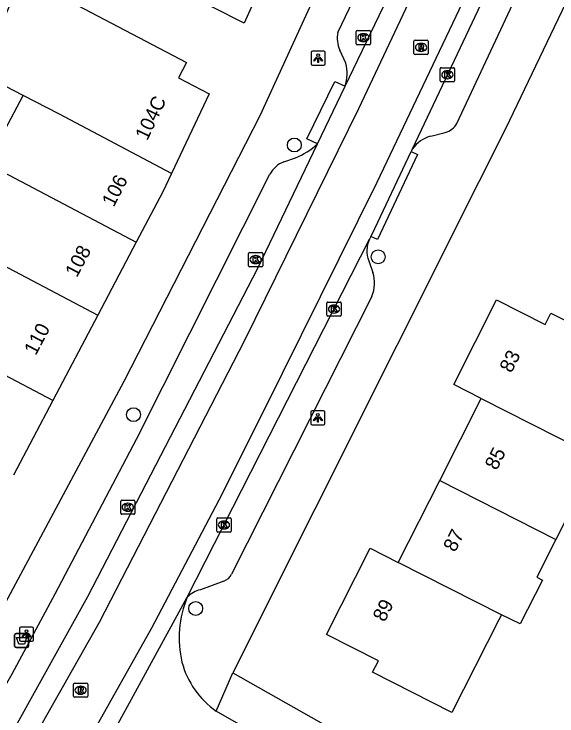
# Model space of a CAD drawing. Extents: x 160356 to 161355, y 381727 to 382845.
# Drawn here: x 160820.98 to 160859.27, y 382258.45 to 382307.98 of the extents above; entities that cross this region are included whole.
import ezdxf

# ---------------------------------------------------------------- set-up
doc = ezdxf.new("R2010")
doc.units = 0
for name, color, linetype in [('IMGEO_Afvalbak', 7, 'Continuous'), ('IMGEO_Boom', 7, 'Continuous'), ('IMGEO_Kolk', 7, 'Continuous'), ('IMGEO_Lichtpunt', 7, 'Continuous'), ('IMGEO_Pand', 7, 'Continuous'), ('IMGEO_Pand_nummerreeks', 7, 'Continuous'), ('IMGEO_Rijbaan_lokaal_gesloten', 7, 'Continuous'), ('IMGEO_Rijbaan_lokaal_open', 7, 'Continuous'), ('IMGEO_Rioolput', 7, 'Continuous'), ('IMGEO_Voetpad_open', 7, 'Continuous')]:
    doc.layers.add(name, color=color, linetype=linetype)

msp = doc.modelspace()

# ---------------------------------------------------------------- linework, layer by layer
at = {"layer": 'IMGEO_Afvalbak'}
for p, q in [((160821.016, 382263.378), (160821.016, 382264.178)), ((160821.016, 382264.178), (160821.016, 382263.378)), ((160821.116, 382264.278), (160821.906, 382264.278)), ((160821.906, 382264.278), (160821.116, 382264.278)), ((160822.006, 382264.178), (160822.006, 382263.378)), ((160822.006, 382263.378), (160822.006, 382264.178)), ((160821.906, 382263.278), (160821.116, 382263.278)), ((160821.116, 382263.278), (160821.906, 382263.278))]:
    msp.add_line(p, q, dxfattribs=at)
msp.add_lwpolyline([(160821.159, 382263.992), (160821.863, 382263.992), (160821.714, 382263.522), (160821.308, 382263.522), (160821.159, 382263.992)], dxfattribs=at)
for centre, start, end in [((160821.116, 382264.178), 90, 180), ((160821.116, 382264.178), 90, 180), ((160821.906, 382264.178), 0, 90), ((160821.906, 382264.178), 360, 90), ((160821.116, 382263.378), 180, 270), ((160821.116, 382263.378), 180, 270), ((160821.906, 382263.378), 270, 0), ((160821.906, 382263.378), 270, 0)]:
    msp.add_arc(centre, 0.1, start, end, dxfattribs=at)
at = {"layer": 'IMGEO_Boom'}
for centre in [(160840.747, 382298.734), (160846.657, 382290.844), (160829.401, 382279.709), (160833.788, 382266.036)]:
    msp.add_circle(centre, 0.489, dxfattribs=at)
at = {"layer": 'IMGEO_Kolk'}
for p, q in [((160845.118, 382305.883), (160845.118, 382306.735)), ((160845.193, 382306.809), (160846.045, 382306.809)), ((160845.606, 382306.589), (160845.631, 382306.589)), ((160846.119, 382306.735), (160846.119, 382305.883)), ((160846.045, 382305.809), (160845.193, 382305.809)), ((160845.629, 382306.029), (160845.604, 382306.029)), ((160851.042, 382303.265), (160851.042, 382304.117)), ((160851.117, 382304.191), (160851.969, 382304.191)), ((160852.043, 382304.117), (160852.043, 382303.265)), ((160851.53, 382303.971), (160851.555, 382303.971)), ((160851.969, 382303.191), (160851.117, 382303.191)), ((160851.553, 382303.411), (160851.528, 382303.411)), ((160837.516, 382290.223), (160837.516, 382291.075)), ((160837.591, 382291.149), (160838.443, 382291.149)), ((160838.004, 382290.929), (160838.029, 382290.929)), ((160838.517, 382291.075), (160838.517, 382290.223)), ((160838.027, 382290.369), (160838.002, 382290.369)), ((160838.443, 382290.149), (160837.591, 382290.149)), ((160843.045, 382286.733), (160843.045, 382287.585)), ((160843.12, 382287.659), (160843.972, 382287.659)), ((160843.533, 382287.439), (160843.558, 382287.439)), ((160844.046, 382287.585), (160844.046, 382286.733)), ((160843.556, 382286.879), (160843.531, 382286.879)), ((160843.972, 382286.659), (160843.12, 382286.659)), ((160828.498, 382272.754), (160828.498, 382273.606)), ((160828.573, 382273.68), (160829.425, 382273.68)), ((160828.986, 382273.46), (160829.011, 382273.46)), ((160829.499, 382273.606), (160829.499, 382272.754)), ((160829.425, 382272.68), (160828.573, 382272.68)), ((160829.009, 382272.9), (160828.984, 382272.9)), ((160835.358, 382272.428), (160836.21, 382272.428)), ((160835.283, 382271.502), (160835.283, 382272.354)), ((160835.771, 382272.208), (160835.796, 382272.208)), ((160836.284, 382272.354), (160836.284, 382271.502)), ((160836.21, 382271.428), (160835.358, 382271.428)), ((160835.794, 382271.648), (160835.769, 382271.648))]:
    msp.add_line(p, q, dxfattribs=at)
for points in [[(160845.118, 382305.883), (160845.118, 382306.735)], [(160845.193, 382306.809), (160846.045, 382306.809)], [(160846.119, 382306.735), (160846.119, 382305.883)], [(160845.439, 382306.509), (160845.562, 382306.509), (160845.562, 382306.358), (160845.692, 382306.509), (160845.856, 382306.509), (160845.71, 382306.358), (160845.863, 382306.109), (160845.711, 382306.109), (160845.626, 382306.273), (160845.562, 382306.206), (160845.562, 382306.109), (160845.439, 382306.109), (160845.439, 382306.509)], [(160846.045, 382305.809), (160845.193, 382305.809)], [(160851.042, 382303.265), (160851.042, 382304.117)], [(160851.117, 382304.191), (160851.969, 382304.191)], [(160852.043, 382304.117), (160852.043, 382303.265)], [(160851.363, 382303.891), (160851.486, 382303.891), (160851.486, 382303.74), (160851.616, 382303.891), (160851.78, 382303.891), (160851.634, 382303.74), (160851.787, 382303.491), (160851.635, 382303.491), (160851.55, 382303.655), (160851.486, 382303.588), (160851.486, 382303.491), (160851.363, 382303.491), (160851.363, 382303.891)], [(160851.969, 382303.191), (160851.117, 382303.191)], [(160837.516, 382290.223), (160837.516, 382291.075)], [(160837.591, 382291.149), (160838.443, 382291.149)], [(160837.837, 382290.849), (160837.96, 382290.849), (160837.96, 382290.698), (160838.09, 382290.849), (160838.254, 382290.849), (160838.108, 382290.698), (160838.261, 382290.449), (160838.109, 382290.449), (160838.024, 382290.613), (160837.96, 382290.546), (160837.96, 382290.449), (160837.837, 382290.449), (160837.837, 382290.849)], [(160838.517, 382291.075), (160838.517, 382290.223)], [(160838.443, 382290.149), (160837.591, 382290.149)], [(160843.045, 382286.733), (160843.045, 382287.585)], [(160843.12, 382287.659), (160843.972, 382287.659)], [(160843.366, 382287.359), (160843.489, 382287.359), (160843.489, 382287.208), (160843.619, 382287.359), (160843.783, 382287.359), (160843.637, 382287.208), (160843.79, 382286.959), (160843.638, 382286.959), (160843.553, 382287.123), (160843.489, 382287.056), (160843.489, 382286.959), (160843.366, 382286.959), (160843.366, 382287.359)], [(160844.046, 382287.585), (160844.046, 382286.733)], [(160843.972, 382286.659), (160843.12, 382286.659)], [(160828.498, 382272.754), (160828.498, 382273.606)], [(160828.573, 382273.68), (160829.425, 382273.68)], [(160829.499, 382273.606), (160829.499, 382272.754)], [(160828.819, 382273.38), (160828.942, 382273.38), (160828.942, 382273.229), (160829.072, 382273.38), (160829.236, 382273.38), (160829.09, 382273.229), (160829.243, 382272.98), (160829.091, 382272.98), (160829.006, 382273.144), (160828.942, 382273.077), (160828.942, 382272.98), (160828.819, 382272.98), (160828.819, 382273.38)], [(160829.425, 382272.68), (160828.573, 382272.68)], [(160835.358, 382272.428), (160836.21, 382272.428)], [(160835.283, 382271.502), (160835.283, 382272.354)], [(160835.604, 382272.128), (160835.727, 382272.128), (160835.727, 382271.977), (160835.857, 382272.128), (160836.021, 382272.128), (160835.875, 382271.977), (160836.028, 382271.728), (160835.876, 382271.728), (160835.791, 382271.892), (160835.727, 382271.825), (160835.727, 382271.728), (160835.604, 382271.728), (160835.604, 382272.128)], [(160836.284, 382272.354), (160836.284, 382271.502)], [(160836.21, 382271.428), (160835.358, 382271.428)]]:
    msp.add_lwpolyline(points, dxfattribs=at)
for centre, start, end in [((160845.195, 382306.733), 91.552, 178.448), ((160845.195, 382306.733), 91.552, 178.448), ((160846.043, 382306.733), 1.552, 88.448), ((160846.043, 382306.733), 1.552, 88.448), ((160845.195, 382305.885), 181.552, 268.448), ((160845.195, 382305.885), 181.552, 268.448), ((160846.043, 382305.885), 271.552, 358.448), ((160846.043, 382305.885), 271.552, 358.448), ((160851.119, 382304.115), 91.552, 178.448), ((160851.119, 382304.115), 91.552, 178.448), ((160851.967, 382304.115), 1.552, 88.448), ((160851.967, 382304.115), 1.552, 88.448), ((160851.119, 382303.267), 181.552, 268.448), ((160851.119, 382303.267), 181.552, 268.448), ((160851.967, 382303.267), 271.552, 358.448), ((160851.967, 382303.267), 271.552, 358.448), ((160837.593, 382291.073), 91.552, 178.448), ((160837.593, 382291.073), 91.552, 178.448), ((160838.441, 382291.073), 1.552, 88.448), ((160838.441, 382291.073), 1.552, 88.448), ((160837.593, 382290.225), 181.552, 268.448), ((160837.593, 382290.225), 181.552, 268.448), ((160838.441, 382290.225), 271.552, 358.448), ((160838.441, 382290.225), 271.552, 358.448), ((160843.122, 382287.583), 91.552, 178.448), ((160843.122, 382287.583), 91.552, 178.448), ((160843.97, 382287.583), 1.552, 88.448), ((160843.97, 382287.583), 1.552, 88.448), ((160843.122, 382286.735), 181.552, 268.448), ((160843.122, 382286.735), 181.552, 268.448), ((160843.97, 382286.735), 271.552, 358.448), ((160843.97, 382286.735), 271.552, 358.448), ((160828.575, 382273.604), 91.552, 178.448), ((160828.575, 382273.604), 91.552, 178.448), ((160829.423, 382273.604), 1.552, 88.448), ((160829.423, 382273.604), 1.552, 88.448), ((160828.575, 382272.756), 181.552, 268.448), ((160828.575, 382272.756), 181.552, 268.448), ((160829.423, 382272.756), 271.552, 358.448), ((160829.423, 382272.756), 271.552, 358.448), ((160835.36, 382272.352), 91.552, 178.448), ((160835.36, 382272.352), 91.552, 178.448), ((160836.208, 382272.352), 1.552, 88.448), ((160836.208, 382272.352), 1.552, 88.448), ((160835.36, 382271.504), 181.552, 268.448), ((160835.36, 382271.504), 181.552, 268.448), ((160836.208, 382271.504), 271.552, 358.448), ((160836.208, 382271.504), 271.552, 358.448)]:
    msp.add_arc(centre, 0.0765, start, end, dxfattribs=at)
for centre, major_axis, ratio, start_param, end_param in [((160845.605, 382306.309), (-0.387, 0.002), 0.722429, 4.712389, 7.853982), ((160845.63, 382306.309), (-0.39, 0.002), 0.717154, 1.570796, 4.712389), ((160851.529, 382303.691), (-0.387, 0.002), 0.722429, 4.712389, 7.853982), ((160851.554, 382303.691), (-0.39, 0.002), 0.717154, 1.570796, 4.712389), ((160838.003, 382290.649), (-0.387, 0.002), 0.722429, 4.712389, 7.853982), ((160838.028, 382290.649), (-0.39, 0.002), 0.717154, 1.570796, 4.712389), ((160843.532, 382287.159), (-0.387, 0.002), 0.722429, 4.712389, 7.853982), ((160843.557, 382287.159), (-0.39, 0.002), 0.717154, 1.570796, 4.712389), ((160828.985, 382273.18), (-0.387, 0.002), 0.722429, 4.712389, 7.853982), ((160829.01, 382273.18), (-0.39, 0.002), 0.717154, 1.570796, 4.712389), ((160835.77, 382271.928), (-0.387, 0.002), 0.722429, 4.712389, 7.853982), ((160835.795, 382271.928), (-0.39, 0.002), 0.717154, 1.570796, 4.712389)]:
    msp.add_ellipse(centre, major_axis=major_axis, ratio=ratio, start_param=start_param, end_param=end_param, dxfattribs=at)
at = {"layer": 'IMGEO_Lichtpunt'}
for p, q in [((160841.925, 382305.272), (160841.925, 382304.465)), ((160841.925, 382305.272), (160841.925, 382304.465)), ((160842.827, 382305.367), (160842.019, 382305.367)), ((160842.827, 382305.367), (160842.019, 382305.367)), ((160842.921, 382304.465), (160842.921, 382305.272)), ((160842.921, 382304.465), (160842.921, 382305.272)), ((160842.019, 382304.371), (160842.827, 382304.371)), ((160842.019, 382304.371), (160842.827, 382304.371)), ((160841.911, 382279.893), (160841.911, 382279.086)), ((160841.911, 382279.893), (160841.911, 382279.086)), ((160842.813, 382279.988), (160842.005, 382279.988)), ((160842.813, 382279.988), (160842.005, 382279.988)), ((160842.907, 382279.086), (160842.907, 382279.893)), ((160842.907, 382279.086), (160842.907, 382279.893)), ((160842.005, 382278.992), (160842.813, 382278.992)), ((160842.005, 382278.992), (160842.813, 382278.992)), ((160821.358, 382264.629), (160821.358, 382263.822)), ((160821.358, 382264.629), (160821.358, 382263.822)), ((160822.26, 382264.724), (160821.452, 382264.724)), ((160822.26, 382264.724), (160821.452, 382264.724)), ((160822.354, 382263.822), (160822.354, 382264.629)), ((160822.354, 382263.822), (160822.354, 382264.629)), ((160821.452, 382263.728), (160822.26, 382263.728)), ((160821.452, 382263.728), (160822.26, 382263.728))]:
    msp.add_line(p, q, dxfattribs=at)
for points in [[(160842.299, 382304.936), (160842.338, 382304.908), (160842.15, 382304.646), (160842.112, 382304.673), (160842.299, 382304.936)], [(160842.401, 382304.888), (160842.448, 382304.888), (160842.448, 382304.566), (160842.401, 382304.566), (160842.401, 382304.888)], [(160842.511, 382304.908), (160842.549, 382304.935), (160842.736, 382304.673), (160842.697, 382304.645), (160842.511, 382304.908)], [(160842.285, 382279.557), (160842.324, 382279.529), (160842.136, 382279.267), (160842.098, 382279.294), (160842.285, 382279.557)], [(160842.387, 382279.509), (160842.434, 382279.509), (160842.434, 382279.187), (160842.387, 382279.187), (160842.387, 382279.509)], [(160842.497, 382279.529), (160842.535, 382279.556), (160842.722, 382279.294), (160842.683, 382279.266), (160842.497, 382279.529)], [(160821.732, 382264.293), (160821.771, 382264.265), (160821.583, 382264.003), (160821.545, 382264.03), (160821.732, 382264.293)], [(160821.834, 382264.245), (160821.881, 382264.245), (160821.881, 382263.923), (160821.834, 382263.923), (160821.834, 382264.245)], [(160821.944, 382264.265), (160821.982, 382264.292), (160822.169, 382264.03), (160822.13, 382264.002), (160821.944, 382264.265)]]:
    msp.add_lwpolyline(points, dxfattribs=at)
for centre in [(160842.424, 382305.07), (160842.41, 382279.691), (160821.857, 382264.427)]:
    msp.add_circle(centre, 0.0994, dxfattribs=at)
for centre, start, end in [((160842.019, 382305.272), 90, 180), ((160842.019, 382305.272), 90, 180), ((160842.827, 382305.272), 0, 90), ((160842.827, 382305.272), 0, 90), ((160842.019, 382304.465), 180, 270), ((160842.019, 382304.465), 180, 270), ((160842.827, 382304.465), 270, 0), ((160842.827, 382304.465), 270, 360), ((160842.005, 382279.893), 90, 180), ((160842.005, 382279.893), 90, 180), ((160842.813, 382279.893), 0, 90), ((160842.813, 382279.893), 0, 90), ((160842.005, 382279.086), 180, 270), ((160842.005, 382279.086), 180, 270), ((160842.813, 382279.086), 270, 0), ((160842.813, 382279.086), 270, 360), ((160821.452, 382264.629), 90, 180), ((160821.452, 382264.629), 90, 180), ((160822.26, 382264.629), 0, 90), ((160822.26, 382264.629), 0, 90), ((160821.452, 382263.822), 180, 270), ((160821.452, 382263.822), 180, 270), ((160822.26, 382263.822), 270, 0), ((160822.26, 382263.822), 270, 360)]:
    msp.add_arc(centre, 0.0946, start, end, dxfattribs=at)
at = {"layer": 'IMGEO_Pand'}
for points in [[(160839.877, 382313.337), (160837.197, 382307.331), (160832.747, 382309.61), (160830.326, 382310.85), (160829.944, 382310.103), (160826.098, 382312.071), (160825.98, 382313.304), (160826.934, 382315.169), (160827.951, 382315.694), (160829.477, 382318.678)], [(160821.622, 382302.222), (160818.559, 382303.797), (160821.582, 382310.638), (160833.15, 382304.546), (160832.586, 382303.474), (160834.745, 382302.338), (160832.085, 382296.731)], [(160810.971, 382301.626), (160811.936, 382303.459), (160818.961, 382299.762), (160819.085, 382299.998), (160819.126, 382300.075), (160819.29, 382300.387), (160820.36, 382299.824), (160821.622, 382302.222)], [(160832.085, 382296.731), (160824.135, 382300.929), (160821.622, 382302.222)], [(160810.971, 382301.626), (160818.02, 382297.973), (160829.591, 382291.871)], [(160832.085, 382296.731), (160831.466, 382295.427), (160829.591, 382291.871)], [(160816.872, 382292.005), (160818.834, 382290.971), (160826.879, 382286.728)], [(160829.591, 382291.871), (160826.879, 382286.728)], [(160823.708, 382280.714), (160812.196, 382286.785), (160808.388, 382288.789)], [(160853.937, 382280.848), (160851.989, 382281.837), (160855.019, 382287.807), (160858.43, 382286.075), (160858.84, 382286.881), (160863.299, 382284.617), (160864.508, 382284.003), (160866.629, 382282.926), (160866.493, 382282.659), (160866.386, 382282.713), (160865.129, 382280.237), (160866.276, 382279.654), (160866.018, 382279.146), (160865.889, 382279.212), (160864.558, 382276.59), (160864.941, 382276.396), (160864.486, 382275.498), (160861.766, 382276.887)], [(160826.879, 382286.728), (160823.708, 382280.714)], [(160851.003, 382275.069), (160853.937, 382280.848)], [(160853.937, 382280.848), (160861.069, 382277.231), (160861.23, 382277.149), (160861.766, 382276.887)], [(160823.708, 382280.714), (160820.934, 382275.452)], [(160861.766, 382276.887), (160860.283, 382273.951), (160860.645, 382273.768), (160859.196, 382270.913)], [(160848.07, 382269.292), (160851.003, 382275.069)], [(160851.003, 382275.069), (160859.196, 382270.913)], [(160859.196, 382270.913), (160857.844, 382268.249), (160858.245, 382268.045), (160856.67, 382264.944), (160855.353, 382265.595)], [(160855.353, 382265.595), (160855.17, 382265.236), (160851.857, 382258.708), (160846.265, 382261.546), (160846.675, 382262.353), (160843.021, 382264.208), (160846.107, 382270.288), (160848.07, 382269.292)], [(160855.353, 382265.595), (160848.07, 382269.292)]]:
    msp.add_lwpolyline(points, dxfattribs=at)
at = {"layer": 'IMGEO_Rijbaan_lokaal_gesloten'}
for points in [[(160871.535, 382363.229), (160868.864, 382355.162), (160862.656, 382339.12), (160850.947, 382313.328), (160845.281, 382301.287), (160837.239, 382284.953), (160826.989, 382265.037), (160812.989, 382240.37), (160784.239, 382192.537), (160777.906, 382181.828), (160776.425, 382182.776)], [(160874.812, 382362.252), (160874.567, 382361.431), (160873.42, 382357.694), (160870.928, 382350.579), (160869.059, 382345.759), (160864.338, 382334.874), (160859.092, 382322.809), (160853.059, 382309.759), (160846.567, 382296.087), (160839.879, 382282.612), (160835.649, 382274.12), (160830.666, 382264.645), (160824.699, 382254.022), (160816.567, 382239.989), (160805.748, 382221.628), (160792.985, 382200.423), (160781.379, 382180.62), (160782.592, 382179.909)], [(160844.333, 382302.883), (160850.03, 382314.742), (160854.74, 382325.262), (160854.763, 382325.314)], [(160856.008, 382313.16), (160849.068, 382298.447)], [(160842.376, 382298.812), (160844.333, 382302.883)], [(160781.786, 382191.466), (160786.323, 382199.028), (160798.28, 382218.963), (160805.521, 382230.961), (160817.325, 382250.962), (160826.186, 382266.882), (160838.167, 382290.047), (160842.376, 382298.812)], [(160846.152, 382292.278), (160846.237, 382292.445), (160848.99, 382298.282)], [(160849.068, 382298.447), (160848.99, 382298.282)], [(160846.152, 382292.278), (160846.051, 382292.081)], [(160833.193, 382266.844), (160846.051, 382292.081)], [(160824.515, 382250.932), (160833.193, 382266.844)]]:
    msp.add_lwpolyline(points, dxfattribs=at)
at = {"layer": 'IMGEO_Rijbaan_lokaal_open'}
msp.add_lwpolyline([(160860.596, 382244.38), (160850.596, 382250), (160848.027, 382251.444), (160835.239, 382258.802)], dxfattribs=at)
for centre, radius, start, end in [((160840.279, 382263.951), 7.654, 157.7916, 192.8873), ((160838.722, 382263.824), 6.112, 194.9853, 235.2575)]:
    msp.add_arc(centre, radius, start, end, dxfattribs=at)
at = {"layer": 'IMGEO_Rioolput'}
for p, q in [((160849.261, 382306.124), (160850.113, 382306.124)), ((160849.186, 382305.198), (160849.186, 382306.05)), ((160849.674, 382305.904), (160849.699, 382305.904)), ((160850.187, 382306.05), (160850.187, 382305.198)), ((160850.113, 382305.124), (160849.261, 382305.124)), ((160849.697, 382305.344), (160849.672, 382305.344)), ((160825.171, 382259.847), (160825.171, 382260.699)), ((160825.246, 382260.773), (160826.098, 382260.773)), ((160825.659, 382260.553), (160825.684, 382260.553)), ((160826.172, 382260.699), (160826.172, 382259.847)), ((160826.098, 382259.773), (160825.246, 382259.773)), ((160825.682, 382259.993), (160825.657, 382259.993))]:
    msp.add_line(p, q, dxfattribs=at)
for points in [[(160849.261, 382306.124), (160850.113, 382306.124)], [(160849.186, 382305.198), (160849.186, 382306.05)], [(160849.775, 382305.822), (160849.523, 382305.824), (160849.523, 382305.424)], [(160849.701, 382305.743), (160849.647, 382305.743), (160849.647, 382305.662)], [(160849.647, 382305.662), (160849.699, 382305.662)], [(160850.187, 382306.05), (160850.187, 382305.198)], [(160850.113, 382305.124), (160849.261, 382305.124)], [(160849.523, 382305.424), (160849.647, 382305.424), (160849.647, 382305.586), (160849.658, 382305.586)], [(160849.705, 382305.557), (160849.776, 382305.424), (160849.916, 382305.424), (160849.851, 382305.55)], [(160825.171, 382259.847), (160825.171, 382260.699)], [(160825.246, 382260.773), (160826.098, 382260.773)], [(160826.172, 382260.699), (160826.172, 382259.847)], [(160825.76, 382260.471), (160825.508, 382260.473), (160825.508, 382260.073)], [(160825.508, 382260.073), (160825.632, 382260.073), (160825.632, 382260.235), (160825.643, 382260.235)], [(160825.686, 382260.392), (160825.632, 382260.392), (160825.632, 382260.311)], [(160825.632, 382260.311), (160825.684, 382260.311)], [(160825.69, 382260.206), (160825.761, 382260.073), (160825.901, 382260.073), (160825.836, 382260.199)], [(160826.098, 382259.773), (160825.246, 382259.773)]]:
    msp.add_lwpolyline(points, dxfattribs=at)
for centre, radius, start, end in [((160849.263, 382306.048), 0.0765, 91.552, 178.448), ((160849.263, 382306.048), 0.0765, 91.552, 178.448), ((160850.111, 382306.048), 0.0765, 1.552, 88.448), ((160850.111, 382306.048), 0.0765, 1.552, 88.448), ((160849.683, 382305.851), 0.19, 274.7715, 282.9687), ((160849.707, 382305.647), 0.0964, 77.0061, 93.1865), ((160849.721, 382305.704), 0.0378, 276.6634, 79.6772), ((160849.774, 382305.712), 0.109, 350.3612, 89.416), ((160849.772, 382305.712), 0.112, 277.5842, 350.9817), ((160849.756, 382305.497), 0.108, 29.5134, 73.7905), ((160849.263, 382305.2), 0.0765, 181.552, 268.448), ((160849.263, 382305.2), 0.0765, 181.552, 268.448), ((160849.657, 382305.533), 0.0533, 26.0293, 88.6989), ((160850.111, 382305.2), 0.0765, 271.552, 358.448), ((160850.111, 382305.2), 0.0765, 271.552, 358.448), ((160825.248, 382260.697), 0.0765, 91.552, 178.448), ((160825.248, 382260.697), 0.0765, 91.552, 178.448), ((160826.096, 382260.697), 0.0765, 1.552, 88.448), ((160826.096, 382260.697), 0.0765, 1.552, 88.448), ((160825.642, 382260.182), 0.0533, 26.0293, 88.6989), ((160825.668, 382260.5), 0.19, 274.7715, 282.9687), ((160825.692, 382260.296), 0.0964, 77.0061, 93.1865), ((160825.706, 382260.353), 0.0378, 276.6634, 79.6772), ((160825.759, 382260.361), 0.109, 350.3612, 89.416), ((160825.757, 382260.361), 0.112, 277.5842, 350.9817), ((160825.741, 382260.146), 0.108, 29.5134, 73.7905), ((160825.248, 382259.849), 0.0765, 181.552, 268.448), ((160825.248, 382259.849), 0.0765, 181.552, 268.448), ((160826.096, 382259.849), 0.0765, 271.552, 358.448), ((160826.096, 382259.849), 0.0765, 271.552, 358.448)]:
    msp.add_arc(centre, radius, start, end, dxfattribs=at)
for centre, major_axis, ratio, start_param, end_param in [((160849.673, 382305.624), (-0.387, 0.002), 0.722429, 4.712389, 7.853982), ((160849.698, 382305.624), (-0.39, 0.002), 0.717154, 1.570796, 4.712389), ((160825.658, 382260.273), (-0.387, 0.002), 0.722429, 4.712389, 7.853982), ((160825.683, 382260.273), (-0.39, 0.002), 0.717154, 1.570796, 4.712389)]:
    msp.add_ellipse(centre, major_axis=major_axis, ratio=ratio, start_param=start_param, end_param=end_param, dxfattribs=at)
at = {"layer": 'IMGEO_Voetpad_open'}
for points in [[(160872.549, 382337.919), (160861.447, 382312.039), (160855.676, 382299.934), (160853.77, 382296.133), (160836.402, 382261.505)], [(160772.407, 382184.113), (160794.573, 382221.181), (160811.234, 382250), (160815.558, 382257.479), (160828.746, 382282.08), (160838.339, 382300.821), (160840.283, 382305.069), (160844.409, 382314.087)], [(160843.818, 382306.679), (160846.821, 382312.974)], [(160852.214, 382300.261), (160856.669, 382309.828)], [(160844.382, 382304.505), (160843.956, 382305.435)], [(160842.376, 382298.812), (160841.638, 382299.162), (160843.605, 382303.227), (160844.333, 382302.883)], [(160850.377, 382299.365), (160851.388, 382299.623)], [(160848.99, 382298.282), (160849.443, 382298.072), (160846.605, 382292.068), (160846.152, 382292.278)], [(160840.011, 382297.54), (160840.826, 382297.826)], [(160815.075, 382251.417), (160816.429, 382253.709), (160820.834, 382261.421), (160823.877, 382267.074), (160829.617, 382277.989), (160839.013, 382296.685)], [(160846.01, 382290.559), (160846.283, 382289.732)], [(160846.219, 382288.048), (160836.323, 382268.454)], [(160835.771, 382267.974), (160834.126, 382267.362)], [(160835.239, 382258.802), (160836.402, 382261.505)], [(160836.402, 382261.505), (160856.724, 382250), (160866.601, 382244.408)]]:
    msp.add_lwpolyline(points, dxfattribs=at)
for centre, radius, start, end in [((160845.75, 382306.264), 1.976, 167.864, 204.7961), ((160841.375, 382303.784), 3.092, 343.0588, 13.4805), ((160851.046, 382300.919), 1.34, 284.7662, 330.5986), ((160850.991, 382297.097), 2.35, 105.1548, 144.9291), ((160838.892, 382302.577), 5.129, 292.1461, 312.7771), ((160840.663, 382295.769), 1.888, 110.2147, 150.9595), ((160847.654, 382291.276), 1.794, 153.3418, 203.572), ((160844.022, 382288.975), 2.385, 337.1334, 18.5137), ((160835.429, 382268.925), 1.01, 289.7802, 332.238), ((160834.654, 382265.311), 2.118, 104.4456, 133.6324)]:
    msp.add_arc(centre, radius, start, end, dxfattribs=at)

# ---------------------------------------------------------------- texts
at = {"layer": 'IMGEO_Pand_nummerreeks'}
for s, rotation, p in [('104C', 64.6182, (160830.371, 382298.997)), ('106', 62.8363, (160828.008, 382294.305)), ('108', 62.2003, (160825.407, 382289.339)), ('110', 62.1989, (160822.508, 382283.84)), ('83', 63.0884, (160856.056, 382282.602)), ('85', 63.0827, (160855.021, 382275.737)), ('87', 63.083, (160852.087, 382269.959)), ('89', 63.0884, (160847.115, 382265.027))]:
    msp.add_text(s, height=1, rotation=rotation, dxfattribs=at).set_placement(p)

doc.saveas('drawing.dxf')
